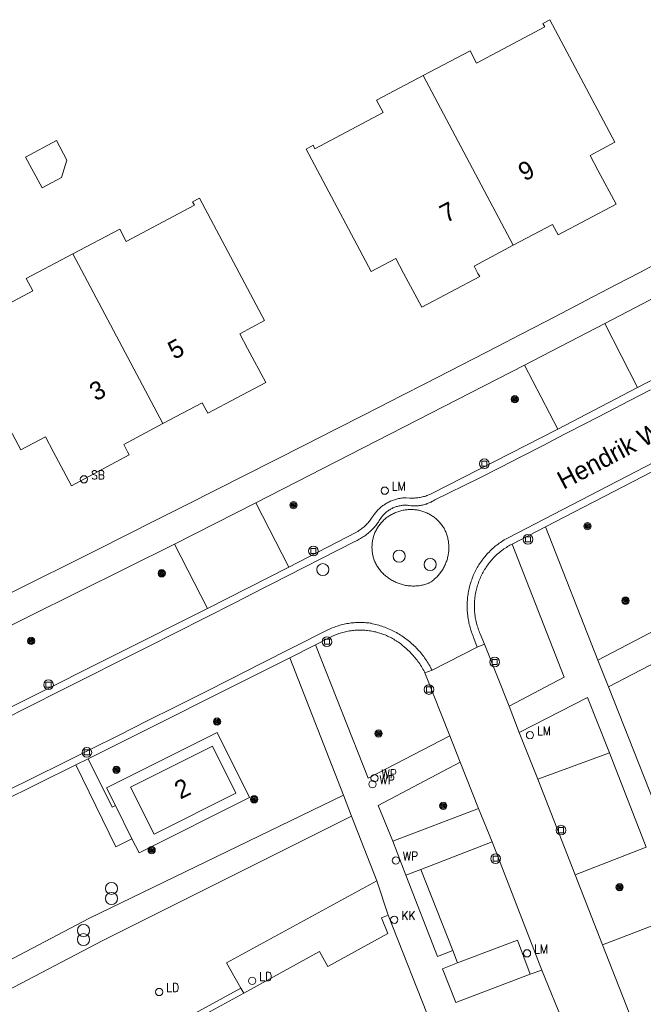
# Model space of a CAD drawing. Header units: metres. Extents: x 138165 to 154469, y 480134 to 494189.
# Tile 504 of 656: x 146083 to 146126, y 487637 to 487705. Entities that reach past the tile are written whole.
import ezdxf

# ---------------------------------------------------------------- set-up
doc = ezdxf.new("R2010")
doc.units = ezdxf.units.M
doc.header["$LTSCALE"] = 0.001
doc.header["$MEASUREMENT"] = 0
for name, color, linetype, lineweight in [('Level 5', 7, 'Continuous', 0), ('TOP-L-topo objecten punt', 7, 'Continuous', 0), ('TOP-L-topo objecten vlak', 7, 'Continuous', 0), ('TOP-L-verharding molgoot', 7, 'Continuous', 0), ('TOP-T-topo huisnummering naamgeving', 7, 'Continuous', 0)]:
    doc.layers.add(name, color=color, linetype=linetype, lineweight=lineweight)
doc.styles.add('Style-INTL_ISO', font='INTL_ISO.shx')
doc.styles.add('Style-STANDARD', font='STANDARD.shx')

# ---------------------------------------------------------------- blocks, each defined once
blk = doc.blocks.new('24')
at = {"layer": 'TOP-L-topo objecten punt', "color": 7, "linetype": 'Continuous', "lineweight": 0}
for radius in [0.025, 0.0182, 0.0115, 0.005]:
    blk.add_circle((0, 0), radius, dxfattribs=at)
blk = doc.blocks.new('39')
at = {"layer": 'TOP-L-topo objecten punt', "color": 7, "linetype": 'Continuous', "lineweight": 0}
for p, q in [((0.0175, 0.0175), (-0.0175, 0.0175)), ((-0.0175, 0.0175), (-0.0175, -0.0175)), ((0.0175, 0.0175), (0.0175, -0.0175)), ((0.0175, -0.0175), (-0.0175, -0.0175))]:
    blk.add_line(p, q, dxfattribs=at)
blk.add_circle((0, 0), 0.0332, dxfattribs=at)
blk = doc.blocks.new('*U13')
at = {"layer": 'Level 5', "color": 7, "linetype": 'Continuous', "lineweight": 0}
blk.add_circle((0, 0), 0.0415, dxfattribs=at)
blk = doc.blocks.new('150')
at = {"layer": 'Level 5', "color": 7, "linetype": 'Continuous', "lineweight": 0}
blk.add_blockref('*U13', (0, 0), dxfattribs=at)
blk = doc.blocks.new('73')
at = {"layer": 'TOP-L-topo objecten punt', "color": 7, "linetype": 'Continuous', "lineweight": 0}
blk.add_circle((0, 0), 0.025, dxfattribs=at)
at = {"layer": 'TOP-L-topo objecten punt', "color": 7, "linetype": 'Continuous', "lineweight": 0, "style": 'Style-STANDARD'}
blk.add_text('WP', height=0.06, dxfattribs=at).set_placement((0.0483, 0))
blk = doc.blocks.new('121')
at = {"layer": 'TOP-L-topo objecten punt', "color": 7, "linetype": 'Continuous', "lineweight": 0}
blk.add_circle((0, 0), 0.025, dxfattribs=at)
at = {"layer": 'TOP-L-topo objecten punt', "color": 7, "linetype": 'Continuous', "lineweight": 0, "style": 'Style-STANDARD'}
blk.add_text('LD', height=0.06, dxfattribs=at).set_placement((0.0483, 0))
blk = doc.blocks.new('16')
at = {"layer": 'TOP-L-topo objecten punt', "color": 7, "linetype": 'Continuous', "lineweight": 0}
blk.add_circle((0, 0), 0.025, dxfattribs=at)
at = {"layer": 'TOP-L-topo objecten punt', "color": 7, "linetype": 'Continuous', "lineweight": 0, "style": 'Style-STANDARD'}
blk.add_text('LM', height=0.06, dxfattribs=at).set_placement((0.0483, 0))
blk = doc.blocks.new('119')
at = {"layer": 'TOP-L-topo objecten punt', "color": 7, "linetype": 'Continuous', "lineweight": 0}
blk.add_circle((0, 0), 0.025, dxfattribs=at)
at = {"layer": 'TOP-L-topo objecten punt', "color": 7, "linetype": 'Continuous', "lineweight": 0, "style": 'Style-STANDARD'}
blk.add_text('KK', height=0.06, dxfattribs=at).set_placement((0.0483, 0))
blk = doc.blocks.new('175')
at = {"layer": 'TOP-L-topo objecten punt', "color": 7, "linetype": 'Continuous', "lineweight": 0}
blk.add_circle((0, 0), 0.025, dxfattribs=at)
at = {"layer": 'TOP-L-topo objecten punt', "color": 7, "linetype": 'Continuous', "lineweight": 0, "style": 'Style-STANDARD'}
blk.add_text('SB', height=0.06, dxfattribs=at).set_placement((0.0483, 0))

msp = doc.modelspace()

# ---------------------------------------------------------------- linework, layer by layer
at = {"layer": 'TOP-L-topo objecten vlak', "flags": 128}
for points in [[(146116.684, 487689.005), (146119.38, 487690.434), (146119.648, 487689.929), (146119.764, 487689.71), (146123.746, 487691.823), (146122.5, 487694.173), (146121.967, 487695.177), (146123.667, 487696.079), (146119.2, 487704.502), (146118.711, 487704.243), (146118.839, 487704.003), (146114.162, 487701.523), (146113.712, 487702.371), (146110.501, 487700.667)], [(146110.501, 487700.667), (146107.289, 487698.965), (146107.739, 487698.116), (146103.062, 487695.635), (146102.933, 487695.875), (146102.445, 487695.616), (146106.912, 487687.193), (146108.613, 487688.095), (146109.146, 487687.09), (146110.392, 487684.74), (146114.374, 487686.853), (146114.258, 487687.072), (146113.991, 487687.577), (146116.684, 487689.005)], [(146116.684, 487689.005), (146110.501, 487700.667)], [(146086.016, 487694.859), (146085.308, 487696.193), (146083.188, 487695.068), (146084.313, 487692.948), (146085.647, 487693.656), (146086.016, 487694.859)], [(146122.979, 487683.62), (146127.085, 487685.777), (146131.191, 487687.937), (146135.295, 487690.098), (146139.399, 487692.26), (146141.436, 487693.335)], [(146092.62, 487676.752), (146095.316, 487678.181), (146095.584, 487677.676), (146095.7, 487677.457), (146099.682, 487679.57), (146098.435, 487681.92), (146097.902, 487682.924), (146099.603, 487683.826), (146095.136, 487692.249), (146094.647, 487691.99), (146094.775, 487691.75), (146090.097, 487689.27), (146089.647, 487690.118), (146086.436, 487688.414)], [(146143.784, 487688.935), (146134.554, 487684.072), (146125.204, 487679.222)], [(146086.436, 487688.414), (146083.225, 487686.712), (146083.675, 487685.863), (146078.997, 487683.382), (146078.869, 487683.622), (146078.38, 487683.363), (146082.847, 487674.94), (146084.549, 487675.842), (146085.081, 487674.838), (146086.328, 487672.487), (146090.309, 487674.6), (146090.194, 487674.819), (146089.926, 487675.324), (146092.62, 487676.752)], [(146086.436, 487688.414), (146092.62, 487676.752)], [(146127.054, 487688.023), (146125.419, 487687.164), (146123.783, 487686.307), (146122.146, 487685.452), (146120.509, 487684.599), (146118.87, 487683.747), (146117.231, 487682.898), (146115.59, 487682.05), (146113.949, 487681.203), (146112.306, 487680.359), (146110.663, 487679.516), (146109.019, 487678.675), (146107.374, 487677.836), (146106.477, 487677.377), (146104.438, 487676.337), (146102.398, 487675.298), (146100.357, 487674.261), (146098.315, 487673.226), (146096.273, 487672.193), (146094.229, 487671.162), (146092.185, 487670.132), (146090.14, 487669.104), (146088.094, 487668.078), (146086.047, 487667.053), (146083.999, 487666.031), (146081.95, 487665.01)], [(146117.463, 487680.772), (146122.979, 487683.62)], [(146125.204, 487679.222), (146122.979, 487683.62)], [(146098.99, 487671.305), (146117.463, 487680.772)], [(146117.463, 487680.772), (146119.734, 487676.363)], [(146126.114, 487679.075), (146124.64, 487678.308), (146123.164, 487677.543), (146121.688, 487676.779), (146120.211, 487676.018), (146118.732, 487675.258), (146117.253, 487674.5), (146115.773, 487673.744), (146114.292, 487672.989), (146111.297, 487671.516), (146111.218, 487671.466), (146111.158, 487671.429), (146111.097, 487671.395), (146111.034, 487671.363), (146110.971, 487671.332), (146110.907, 487671.303), (146110.842, 487671.276), (146110.776, 487671.251), (146110.71, 487671.227), (146110.643, 487671.206), (146110.575, 487671.186), (146110.507, 487671.169), (146110.439, 487671.153), (146110.37, 487671.139), (146110.3, 487671.127), (146110.231, 487671.118), (146110.161, 487671.11), (146110.091, 487671.104), (146110.02, 487671.1), (146109.95, 487671.098), (146109.88, 487671.098), (146109.809, 487671.101), (146109.739, 487671.105), (146109.669, 487671.111), (146109.531, 487671.13), (146109.485, 487671.135), (146109.421, 487671.14), (146109.356, 487671.144), (146109.292, 487671.145), (146109.228, 487671.144), (146109.164, 487671.141), (146109.099, 487671.137), (146109.036, 487671.13), (146108.972, 487671.121), (146108.908, 487671.11), (146108.845, 487671.098), (146108.783, 487671.083), (146108.721, 487671.067), (146108.659, 487671.048), (146108.598, 487671.028), (146108.538, 487671.006), (146108.478, 487670.981), (146108.419, 487670.955), (146108.361, 487670.928), (146108.304, 487670.898), (146108.248, 487670.867), (146108.193, 487670.834), (146108.139, 487670.799), (146108.086, 487670.762), (146108.034, 487670.724), (146107.984, 487670.685), (146107.934, 487670.643), (146107.886, 487670.601), (146107.84, 487670.557), (146107.794, 487670.511), (146107.75, 487670.464), (146107.708, 487670.416), (146107.667, 487670.366), (146107.628, 487670.315), (146107.475, 487670.083), (146107.413, 487669.991), (146107.361, 487669.919), (146107.308, 487669.847), (146107.253, 487669.777), (146107.196, 487669.709), (146107.138, 487669.641), (146107.079, 487669.575), (146107.018, 487669.51), (146106.955, 487669.447), (146106.891, 487669.385), (146106.826, 487669.324), (146106.76, 487669.265), (146106.692, 487669.208), (146106.623, 487669.152), (146106.552, 487669.097), (146106.481, 487669.045), (146106.408, 487668.993), (146106.334, 487668.944), (146106.259, 487668.896), (146106.183, 487668.85), (146106.106, 487668.805), (146106.028, 487668.763), (146105.949, 487668.722), (146105.869, 487668.682), (146105.788, 487668.645), (146100.061, 487665.72), (146099.512, 487665.44), (146097.516, 487664.425), (146095.52, 487663.411), (146093.522, 487662.399), (146091.524, 487661.388), (146089.524, 487660.38), (146087.524, 487659.373), (146085.523, 487658.368), (146083.521, 487657.365), (146081.518, 487656.364)], [(146125.204, 487679.222), (146119.734, 487676.363)], [(146118.896, 487669.665), (146125.585, 487673.115), (146132.692, 487676.834)], [(146132.692, 487676.834), (146137.221, 487668.233), (146131.08, 487664.996), (146122.49, 487660.501)], [(146119.734, 487676.363), (146111.033, 487671.919), (146110.961, 487671.887), (146110.889, 487671.856), (146110.815, 487671.828), (146110.741, 487671.801), (146110.667, 487671.777), (146110.591, 487671.754), (146110.516, 487671.733), (146110.439, 487671.714), (146110.362, 487671.697), (146110.285, 487671.682), (146110.208, 487671.669), (146110.13, 487671.657), (146110.052, 487671.648), (146109.973, 487671.641), (146109.895, 487671.636), (146109.816, 487671.633), (146109.738, 487671.632), (146109.659, 487671.632), (146109.565, 487671.636), (146109.328, 487671.655), (146109.253, 487671.653), (146109.179, 487671.648), (146109.104, 487671.642), (146109.03, 487671.634), (146108.956, 487671.623), (146108.882, 487671.611), (146108.809, 487671.597), (146108.736, 487671.581), (146108.663, 487671.562), (146108.592, 487671.542), (146108.52, 487671.52), (146108.449, 487671.497), (146108.379, 487671.471), (146108.31, 487671.443), (146108.241, 487671.414), (146108.173, 487671.382), (146108.106, 487671.349), (146108.04, 487671.314), (146107.975, 487671.277), (146107.911, 487671.239), (146107.848, 487671.199), (146107.786, 487671.157), (146107.725, 487671.114), (146107.666, 487671.069), (146107.607, 487671.022), (146107.55, 487670.974), (146107.494, 487670.924), (146107.44, 487670.873), (146107.387, 487670.821), (146107.335, 487670.767), (146107.285, 487670.711), (146107.236, 487670.655), (146107.189, 487670.597), (146107.143, 487670.537), (146107.099, 487670.477), (146107.075, 487670.442), (146106.94, 487670.247), (146106.896, 487670.183), (146106.851, 487670.12), (146106.804, 487670.058), (146106.755, 487669.997), (146106.705, 487669.937), (146106.653, 487669.879), (146106.6, 487669.822), (146106.545, 487669.767), (146106.489, 487669.713), (146106.432, 487669.66), (146106.373, 487669.609), (146106.313, 487669.56), (146106.252, 487669.512), (146106.189, 487669.465), (146106.126, 487669.421), (146106.061, 487669.377), (146105.995, 487669.336), (146105.919, 487669.291), (146101.256, 487666.892)], [(146123.215, 487658.677), (146128.798, 487661.585), (146134.38, 487664.494), (146139.962, 487667.405), (146143.734, 487669.374), (146145.898, 487670.509), (146148.062, 487671.645), (146150.224, 487672.783), (146152.386, 487673.923), (146154.546, 487675.065), (146154.934, 487675.27), (146156.569, 487676.122)], [(146127.591, 487674.743), (146116.328, 487668.913), (146116.238, 487668.864), (146116.148, 487668.813), (146116.06, 487668.76), (146115.972, 487668.706), (146115.886, 487668.65), (146115.8, 487668.592), (146115.716, 487668.533), (146115.633, 487668.472), (146115.551, 487668.409), (146115.471, 487668.345), (146115.392, 487668.279), (146115.314, 487668.212), (146115.237, 487668.143), (146115.162, 487668.073), (146115.088, 487668.001), (146115.015, 487667.928), (146114.944, 487667.854), (146114.874, 487667.778), (146114.806, 487667.7), (146114.74, 487667.622), (146114.675, 487667.542), (146114.611, 487667.461), (146114.549, 487667.379), (146114.489, 487667.295), (146114.43, 487667.211), (146114.373, 487667.125), (146114.317, 487667.038), (146114.264, 487666.95), (146114.212, 487666.861), (146114.162, 487666.771), (146114.113, 487666.681), (146114.066, 487666.589), (146114.021, 487666.496), (146113.978, 487666.403), (146113.937, 487666.308), (146113.898, 487666.213), (146113.86, 487666.117), (146113.824, 487666.021), (146113.79, 487665.923), (146113.758, 487665.825), (146113.728, 487665.727), (146113.7, 487665.628), (146113.674, 487665.528), (146113.65, 487665.428), (146113.628, 487665.328), (146113.607, 487665.227), (146113.589, 487665.125), (146113.572, 487665.024), (146113.558, 487664.922), (146113.546, 487664.819), (146113.535, 487664.717), (146113.527, 487664.614), (146113.52, 487664.512), (146113.516, 487664.409), (146113.513, 487664.306), (146113.513, 487664.203), (146113.514, 487664.1), (146113.518, 487663.997), (146113.523, 487663.894), (146113.532, 487663.776), (146113.541, 487663.672), (146113.553, 487663.568), (146113.566, 487663.465), (146113.581, 487663.361), (146113.598, 487663.258), (146113.618, 487663.156), (146113.639, 487663.054), (146113.662, 487662.952), (146113.687, 487662.85), (146113.714, 487662.75), (146113.743, 487662.649), (146113.774, 487662.549), (146113.807, 487662.45), (146113.841, 487662.352), (146113.878, 487662.254), (146113.916, 487662.157), (146113.956, 487662.061), (146113.982, 487662.002), (146114.199, 487661.389)], [(146098.99, 487671.305), (146093.408, 487668.477)], [(146101.256, 487666.892), (146098.99, 487671.305)], [(146106.982, 487668.075), (146106.978, 487668.146), (146106.976, 487668.218), (146106.976, 487668.289), (146106.978, 487668.361), (146106.982, 487668.432), (146106.988, 487668.503), (146106.996, 487668.574), (146107.006, 487668.645), (146107.018, 487668.715), (146107.032, 487668.785), (146107.048, 487668.855), (146107.065, 487668.924), (146107.085, 487668.993), (146107.107, 487669.061), (146107.13, 487669.129), (146107.156, 487669.195), (146107.183, 487669.261), (146107.212, 487669.327), (146107.243, 487669.391), (146107.276, 487669.455), (146107.31, 487669.517), (146107.346, 487669.579), (146107.384, 487669.639), (146107.424, 487669.699), (146107.465, 487669.757), (146107.508, 487669.814), (146107.552, 487669.87), (146107.598, 487669.925), (146107.646, 487669.978), (146107.695, 487670.03), (146107.745, 487670.081), (146107.797, 487670.13), (146107.85, 487670.178), (146107.905, 487670.224), (146107.961, 487670.269), (146108.018, 487670.312), (146108.076, 487670.354), (146108.135, 487670.393), (146108.196, 487670.432), (146108.257, 487670.468), (146108.319, 487670.503), (146108.383, 487670.536), (146108.447, 487670.567), (146108.512, 487670.596), (146108.554, 487670.614), (146108.621, 487670.643), (146108.688, 487670.67), (146108.757, 487670.696), (146108.826, 487670.719), (146108.895, 487670.741), (146108.966, 487670.76), (146109.036, 487670.778), (146109.107, 487670.794), (146109.179, 487670.808), (146109.251, 487670.82), (146109.323, 487670.83), (146109.395, 487670.838), (146109.468, 487670.843), (146109.541, 487670.847), (146109.614, 487670.849), (146109.687, 487670.849), (146109.759, 487670.847), (146109.832, 487670.843), (146109.905, 487670.837), (146109.977, 487670.829), (146110.05, 487670.819), (146110.121, 487670.807), (146110.193, 487670.793), (146110.264, 487670.777), (146110.335, 487670.759), (146110.405, 487670.739), (146110.474, 487670.718), (146110.543, 487670.694), (146110.612, 487670.668), (146110.679, 487670.641), (146110.746, 487670.612), (146110.812, 487670.581), (146110.877, 487670.548), (146110.941, 487670.513), (146111.004, 487670.477), (146111.066, 487670.439), (146111.127, 487670.399), (146111.187, 487670.358), (146111.246, 487670.315), (146111.304, 487670.27), (146111.36, 487670.224), (146111.415, 487670.176), (146111.469, 487670.127), (146111.521, 487670.076), (146111.572, 487670.024), (146111.622, 487669.97), (146111.67, 487669.916), (146111.716, 487669.859), (146111.761, 487669.802), (146111.804, 487669.743), (146111.846, 487669.684), (146111.886, 487669.623), (146111.925, 487669.561), (146111.961, 487669.498), (146111.98, 487669.464), (146112.012, 487669.395), (146112.041, 487669.325), (146112.069, 487669.255), (146112.095, 487669.184), (146112.119, 487669.112), (146112.141, 487669.039), (146112.162, 487668.966), (146112.18, 487668.893), (146112.196, 487668.819), (146112.211, 487668.744), (146112.223, 487668.67), (146112.234, 487668.595), (146112.242, 487668.519), (146112.249, 487668.444), (146112.254, 487668.368), (146112.256, 487668.292), (146112.257, 487668.217), (146112.255, 487668.141), (146112.252, 487668.065), (146112.246, 487667.989), (146112.239, 487667.914), (146112.229, 487667.839), (146112.218, 487667.764), (146112.205, 487667.689), (146112.189, 487667.615), (146112.172, 487667.541), (146112.153, 487667.468), (146112.131, 487667.395), (146112.108, 487667.323), (146112.083, 487667.251), (146112.056, 487667.181), (146112.028, 487667.11), (146111.997, 487667.041), (146111.965, 487666.973), (146111.931, 487666.905), (146111.895, 487666.838), (146111.857, 487666.772), (146111.818, 487666.708), (146111.776, 487666.644), (146111.734, 487666.581), (146111.689, 487666.52), (146111.643, 487666.46), (146111.596, 487666.401), (146111.546, 487666.343), (146111.496, 487666.287), (146111.444, 487666.232), (146111.39, 487666.178), (146111.335, 487666.126), (146111.279, 487666.075), (146111.221, 487666.026), (146111.162, 487665.978), (146111.102, 487665.932), (146111.041, 487665.887), (146110.915, 487665.803), (146110.887, 487665.786), (146110.815, 487665.759), (146110.742, 487665.735), (146110.668, 487665.712), (146110.594, 487665.691), (146110.519, 487665.672), (146110.444, 487665.655), (146110.368, 487665.64), (146110.292, 487665.627), (146110.216, 487665.616), (146110.139, 487665.607), (146110.063, 487665.6), (146109.986, 487665.595), (146109.909, 487665.592), (146109.832, 487665.591), (146109.755, 487665.592), (146109.678, 487665.595), (146109.601, 487665.6), (146109.524, 487665.607), (146109.447, 487665.615), (146109.371, 487665.626), (146109.295, 487665.639), (146109.219, 487665.654), (146109.144, 487665.671), (146109.069, 487665.689), (146108.995, 487665.71), (146108.921, 487665.733), (146108.848, 487665.757), (146108.776, 487665.784), (146108.704, 487665.812), (146108.633, 487665.842), (146108.563, 487665.874), (146108.494, 487665.908), (146108.425, 487665.943), (146108.358, 487665.98), (146108.291, 487666.019), (146108.226, 487666.06), (146108.162, 487666.102), (146108.098, 487666.147), (146108.036, 487666.192), (146107.975, 487666.24), (146107.916, 487666.288), (146107.857, 487666.339), (146107.8, 487666.391), (146107.745, 487666.444), (146107.691, 487666.499), (146107.638, 487666.555), (146107.586, 487666.612), (146107.537, 487666.671), (146107.488, 487666.731), (146107.442, 487666.793), (146107.397, 487666.855), (146107.347, 487666.928), (146107.311, 487666.99), (146107.276, 487667.052), (146107.243, 487667.116), (146107.213, 487667.18), (146107.183, 487667.245), (146107.156, 487667.311), (146107.131, 487667.378), (146107.107, 487667.446), (146107.085, 487667.514), (146107.066, 487667.582), (146107.048, 487667.652), (146107.032, 487667.721), (146107.018, 487667.791), (146107.006, 487667.862), (146106.996, 487667.933), (146106.988, 487668.004), (146106.982, 487668.075)], [(146118.896, 487669.665), (146116.609, 487668.479)], [(146122.49, 487660.501), (146118.896, 487669.665)], [(146071.514, 487651.972), (146069.282, 487657.554), (146079.611, 487661.622), (146083.446, 487663.527), (146093.408, 487668.477)], [(146093.408, 487668.477), (146095.686, 487664.047)], [(146114.698, 487661.589), (146114.409, 487662.312), (146114.371, 487662.402), (146114.334, 487662.493), (146114.3, 487662.584), (146114.267, 487662.676), (146114.237, 487662.769), (146114.208, 487662.863), (146114.181, 487662.957), (146114.156, 487663.051), (146114.133, 487663.146), (146114.112, 487663.242), (146114.093, 487663.338), (146114.075, 487663.434), (146114.06, 487663.53), (146114.047, 487663.627), (146114.036, 487663.724), (146114.026, 487663.822), (146114.019, 487663.919), (146114.014, 487664.017), (146114.011, 487664.115), (146114.009, 487664.212), (146114.01, 487664.31), (146114.013, 487664.408), (146114.018, 487664.505), (146114.024, 487664.603), (146114.033, 487664.7), (146114.044, 487664.798), (146114.056, 487664.894), (146114.071, 487664.991), (146114.088, 487665.087), (146114.106, 487665.183), (146114.127, 487665.279), (146114.149, 487665.374), (146114.174, 487665.469), (146114.2, 487665.563), (146114.229, 487665.657), (146114.259, 487665.75), (146114.291, 487665.842), (146114.325, 487665.934), (146114.361, 487666.025), (146114.399, 487666.115), (146114.438, 487666.204), (146114.48, 487666.293), (146114.523, 487666.38), (146114.568, 487666.467), (146114.614, 487666.553), (146114.663, 487666.638), (146114.713, 487666.722), (146114.765, 487666.805), (146114.819, 487666.887), (146114.874, 487666.967), (146114.931, 487667.047), (146114.989, 487667.125), (146115.049, 487667.202), (146115.111, 487667.278), (146115.174, 487667.353), (146115.239, 487667.426), (146115.305, 487667.498), (146115.373, 487667.568), (146115.442, 487667.638), (146115.512, 487667.705), (146115.584, 487667.772), (146115.732, 487667.9), (146115.808, 487667.961), (146115.885, 487668.022), (146115.963, 487668.08), (146116.043, 487668.137), (146116.123, 487668.193), (146116.205, 487668.246), (146116.288, 487668.298), (146116.372, 487668.349), (146116.456, 487668.397), (146116.542, 487668.444), (146116.609, 487668.479)], [(146116.609, 487668.479), (146120.171, 487659.331), (146116.394, 487657.347)], [(146095.686, 487664.047), (146101.256, 487666.892)], [(146095.686, 487664.047), (146083.139, 487657.76), (146082.949, 487657.666), (146077.232, 487654.818), (146071.514, 487651.972)], [(146081.853, 487651.492), (146083.792, 487652.455), (146085.731, 487653.419), (146087.669, 487654.384), (146089.605, 487655.352), (146091.541, 487656.321), (146093.476, 487657.292), (146095.41, 487658.265), (146097.344, 487659.24), (146099.276, 487660.216), (146103.892, 487662.55), (146103.933, 487662.571), (146104.023, 487662.614), (146104.114, 487662.656), (146104.206, 487662.695), (146104.299, 487662.733), (146104.392, 487662.77), (146104.486, 487662.804), (146104.581, 487662.836), (146104.676, 487662.867), (146104.772, 487662.895), (146104.869, 487662.922), (146104.966, 487662.947), (146105.063, 487662.969), (146105.161, 487662.99), (146105.259, 487663.009), (146105.358, 487663.026), (146105.457, 487663.041), (146105.556, 487663.054), (146105.656, 487663.065), (146105.756, 487663.073), (146105.855, 487663.08), (146105.955, 487663.085), (146106.055, 487663.088), (146106.156, 487663.089), (146106.256, 487663.088), (146106.356, 487663.085), (146106.456, 487663.08), (146106.556, 487663.073), (146106.655, 487663.064), (146106.755, 487663.053), (146106.854, 487663.04), (146106.913, 487663.029), (146107.02, 487663.006), (146107.126, 487662.982), (146107.233, 487662.955), (146107.338, 487662.927), (146107.443, 487662.897), (146107.548, 487662.864), (146107.652, 487662.83), (146107.755, 487662.794), (146107.858, 487662.757), (146107.959, 487662.717), (146108.061, 487662.675), (146108.161, 487662.632), (146108.26, 487662.587), (146108.359, 487662.54), (146108.457, 487662.491), (146108.554, 487662.44), (146108.65, 487662.388), (146108.745, 487662.334), (146108.839, 487662.278), (146108.932, 487662.22), (146109.024, 487662.161), (146109.115, 487662.1), (146109.204, 487662.037), (146109.293, 487661.973), (146109.38, 487661.907), (146109.466, 487661.84), (146109.551, 487661.771), (146109.635, 487661.7), (146109.717, 487661.628), (146109.798, 487661.555), (146109.877, 487661.48), (146109.956, 487661.403), (146110.032, 487661.326), (146110.108, 487661.246), (146110.182, 487661.166), (146110.254, 487661.084), (146110.325, 487661), (146110.394, 487660.916), (146110.462, 487660.83), (146110.528, 487660.743), (146110.593, 487660.655), (146110.656, 487660.565), (146110.717, 487660.475), (146110.777, 487660.383), (146110.835, 487660.291), (146110.891, 487660.197), (146110.946, 487660.102), (146110.999, 487660.006), (146111.05, 487659.91), (146111.099, 487659.812)], [(146103.09, 487661.549), (146104.171, 487662.11), (146104.257, 487662.151), (146104.345, 487662.19), (146104.432, 487662.227), (146104.521, 487662.262), (146104.611, 487662.295), (146104.701, 487662.327), (146104.791, 487662.356), (146104.883, 487662.384), (146104.975, 487662.409), (146105.067, 487662.433), (146105.16, 487662.455), (146105.253, 487662.475), (146105.347, 487662.493), (146105.441, 487662.509), (146105.536, 487662.523), (146105.63, 487662.535), (146105.725, 487662.545), (146105.82, 487662.553), (146105.916, 487662.559), (146106.011, 487662.563), (146106.106, 487662.565), (146106.202, 487662.565), (146106.297, 487662.563), (146106.393, 487662.559), (146106.488, 487662.553), (146106.583, 487662.545), (146106.678, 487662.535), (146106.773, 487662.523), (146106.867, 487662.509), (146106.961, 487662.494), (146107.055, 487662.476), (146107.148, 487662.456), (146107.241, 487662.434), (146107.334, 487662.41), (146107.426, 487662.385), (146107.517, 487662.357), (146107.608, 487662.328), (146107.698, 487662.296), (146107.787, 487662.263), (146107.876, 487662.228), (146107.964, 487662.191), (146108.051, 487662.152), (146108.138, 487662.112), (146108.223, 487662.069), (146108.308, 487662.025), (146108.391, 487661.979), (146108.474, 487661.931), (146108.556, 487661.882), (146108.636, 487661.831), (146108.716, 487661.778), (146108.794, 487661.724), (146108.948, 487661.61), (146109.096, 487661.49), (146109.168, 487661.427), (146109.211, 487661.389), (146109.291, 487661.322), (146109.369, 487661.254), (146109.446, 487661.185), (146109.522, 487661.113), (146109.596, 487661.041), (146109.669, 487660.967), (146109.74, 487660.892), (146109.81, 487660.815), (146109.879, 487660.737), (146109.946, 487660.657), (146110.011, 487660.577), (146110.075, 487660.495), (146110.137, 487660.412), (146110.198, 487660.327), (146110.257, 487660.242), (146110.314, 487660.155), (146110.37, 487660.068), (146110.424, 487659.979), (146110.476, 487659.889), (146110.527, 487659.799), (146110.575, 487659.707), (146110.61, 487659.639)], [(146103.09, 487661.549), (146101.344, 487660.666)], [(146112.317, 487655.298), (146106.706, 487652.401), (146103.09, 487661.549)], [(146114.199, 487661.389), (146111.099, 487659.812)], [(146114.698, 487661.589), (146114.199, 487661.389)], [(146116.394, 487657.347), (146114.698, 487661.589)], [(146087.477, 487653.716), (146101.344, 487660.666)], [(146101.344, 487660.666), (146105.011, 487651.22)], [(146123.215, 487658.677), (146122.49, 487660.501)], [(146111.099, 487659.812), (146110.61, 487659.639)], [(146110.61, 487659.639), (146112.317, 487655.298)], [(146132, 487636.363), (146127.78, 487647.13), (146123.215, 487658.677)], [(146117.085, 487655.532), (146121.775, 487657.938), (146123.284, 487654.121)], [(146117.085, 487655.532), (146116.394, 487657.347)], [(146090.491, 487648.233), (146090.979, 487647.257), (146098.573, 487651.053), (146096.335, 487655.53), (146088.74, 487651.734), (146089.348, 487650.518)], [(146112.317, 487655.298), (146113.043, 487653.483)], [(146118.365, 487652.315), (146117.085, 487655.532)], [(146096.022, 487654.591), (146090.395, 487651.779), (146092.008, 487648.554), (146097.634, 487651.366), (146096.022, 487654.591)], [(146086.634, 487653.296), (146087.477, 487653.716)], [(146089.348, 487650.518), (146089.125, 487650.407), (146087.477, 487653.716)], [(146123.284, 487654.121), (146118.365, 487652.315)], [(146123.284, 487654.121), (146125.814, 487647.658)], [(146073.679, 487646.906), (146086.634, 487653.296)], [(146086.634, 487653.296), (146089.384, 487647.682), (146090.491, 487648.233)], [(146108.407, 487648.063), (146107.409, 487650.523), (146113.043, 487653.483)], [(146113.043, 487653.483), (146114.289, 487650.312)], [(146120.925, 487645.753), (146118.365, 487652.315)], [(146105.011, 487651.22), (146087.572, 487642.764), (146077.499, 487637.489), (146073.679, 487646.906)], [(146105.011, 487651.22), (146105.573, 487649.787)], [(146090.491, 487648.233), (146089.348, 487650.518)], [(146114.289, 487650.312), (146108.407, 487648.063)], [(146114.289, 487650.312), (146115.222, 487648.007)], [(146080.163, 487630.656), (146078.107, 487635.812), (146088.494, 487641.238), (146105.573, 487649.787)], [(146105.573, 487649.787), (146107.315, 487645.34)], [(146109.294, 487645.725), (146108.407, 487648.063)], [(146110.342, 487646.123), (146115.222, 487648.007)], [(146115.222, 487648.007), (146118.647, 487639.204)], [(146120.925, 487645.753), (146125.814, 487647.658)], [(146109.294, 487645.725), (146110.342, 487646.123)], [(146112.524, 487640.543), (146111.485, 487640.136), (146109.294, 487645.725)], [(146110.342, 487646.123), (146112.524, 487640.543)], [(146122.819, 487640.93), (146120.925, 487645.753)], [(146107.315, 487645.34), (146096.984, 487639.711), (146097.976, 487637.955)], [(146107.315, 487645.34), (146108.091, 487642.973)], [(146098.165, 487637.619), (146103.382, 487640.471), (146103.935, 487639.459), (146108.057, 487641.711), (146107.63, 487642.793), (146108.091, 487642.973)], [(146108.091, 487642.973), (146111.084, 487635.371)], [(146127.718, 487642.822), (146122.819, 487640.93)], [(146112.859, 487639.7), (146116.966, 487641.267), (146117.847, 487638.927)], [(146125.351, 487634.456), (146122.819, 487640.93)], [(146112.859, 487639.7), (146112.524, 487640.543)], [(146117.847, 487638.927), (146112.734, 487636.977), (146111.814, 487639.295), (146112.859, 487639.7)], [(146118.647, 487639.204), (146117.847, 487638.927)], [(146118.647, 487639.204), (146120.17, 487635.433)], [(146097.976, 487637.955), (146089.221, 487633.179), (146109.709, 487595.656)], [(146098.165, 487637.619), (146090.62, 487633.494)], [(146097.976, 487637.955), (146098.165, 487637.619)]]:
    msp.add_lwpolyline(points, dxfattribs=at)
at = {"layer": 'TOP-L-verharding molgoot', "flags": 128}
for points in [[(146118.365, 487652.315), (146120.925, 487645.753)], [(146118.647, 487639.204), (146115.222, 487648.007)], [(146122.819, 487640.93), (146125.351, 487634.456)]]:
    msp.add_lwpolyline(points, dxfattribs=at)

# ---------------------------------------------------------------- block references
at = {"layer": 'TOP-L-topo objecten punt', "xscale": 10, "yscale": 10, "zscale": 10}
for name, p in [('24', (146116.783, 487678.422)), ('39', (146114.69, 487673.991)), ('175', (146087.193, 487672.923)), ('16', (146107.85, 487672.145)), ('24', (146101.582, 487671.149)), ('24', (146121.776, 487669.704)), ('39', (146117.693, 487668.799)), ('39', (146102.955, 487667.999)), ('150', (146108.848, 487667.648)), ('150', (146110.976, 487667.072)), ('24', (146092.533, 487666.464)), ('150', (146103.6, 487666.72)), ('24', (146124.392, 487664.587)), ('24', (146083.563, 487661.82)), ('39', (146103.88, 487661.769)), ('39', (146115.404, 487660.372)), ('39', (146084.759, 487658.81)), ('39', (146110.885, 487658.48)), ('24', (146096.333, 487656.277)), ('16', (146117.829, 487655.343)), ('24', (146107.431, 487655.459)), ('39', (146087.39, 487654.16)), ('24', (146089.418, 487652.969)), ('73', (146107.011, 487651.978)), ('73', (146107.15, 487652.383)), ('24', (146098.882, 487650.936)), ('24', (146111.873, 487650.491)), ('39', (146119.956, 487648.82)), ('24', (146091.842, 487647.443)), ('73', (146108.62, 487646.733)), ('39', (146115.464, 487646.863)), ('150', (146089.082, 487644.819)), ('24', (146123.987, 487644.897)), ('150', (146089.082, 487644.123)), ('119', (146108.509, 487642.664)), ('150', (146087.165, 487641.926)), ('150', (146087.157, 487641.3)), ('16', (146117.626, 487640.356)), ('121', (146098.749, 487638.472)), ('121', (146092.361, 487637.701))]:
    msp.add_blockref(name, p, dxfattribs=at)

# ---------------------------------------------------------------- texts
at = {"layer": 'TOP-T-topo huisnummering naamgeving', "style": 'Style-INTL_ISO'}
for s, rotation, p in [('9', 27.9, (146117.452, 487693.373)), ('7', 27.9, (146112.063, 487690.516)), ('5', 27.9, (146093.388, 487681.12)), ('Hendrik Werkmanstraat', 27.9, (146120.132, 487672.196)), ('3', 27.9, (146087.998, 487678.263)), ('2', 26.5, (146093.81, 487650.912))]:
    msp.add_text(s, height=1.25, rotation=rotation, dxfattribs=at).set_placement(p)

doc.saveas('drawing.dxf')
